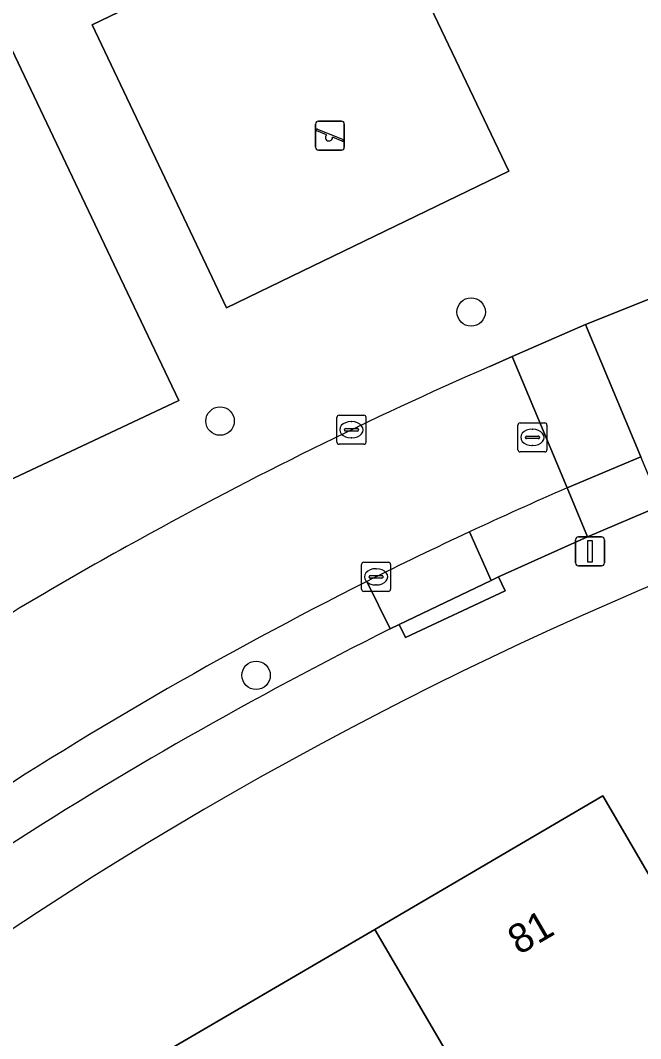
# Model space of a CAD drawing. Extents: x 160455 to 162082, y 388339 to 389736.
# Drawn here: x 161164.14 to 161185.47, y 388473.6 to 388508.63 of the extents above; entities that cross this region are included whole.
import ezdxf

# ---------------------------------------------------------------- set-up
doc = ezdxf.new("R2010")
doc.units = 0
for name, color, linetype in [('IMGEO_Boom', 7, 'Continuous'), ('IMGEO_Erf', 7, 'Continuous'), ('IMGEO_Groenvoorziening', 7, 'Continuous'), ('IMGEO_Kolk', 7, 'Continuous'), ('IMGEO_Lichtmast', 7, 'Continuous'), ('IMGEO_Pand', 7, 'Continuous'), ('IMGEO_Pand_nummerreeks', 7, 'Continuous'), ('IMGEO_Parkeervlak_open', 7, 'Continuous'), ('IMGEO_Rijbaan_lokaal_open', 7, 'Continuous'), ('IMGEO_Rioolput', 7, 'Continuous'), ('IMGEO_Speelvoorziening', 7, 'Continuous'), ('IMGEO_Terreindeel_halfverhard', 7, 'Continuous'), ('IMGEO_Terreindeel_zand', 7, 'Continuous'), ('IMGEO_Voetpad_open', 7, 'Continuous')]:
    doc.layers.add(name, color=color, linetype=linetype)

msp = doc.modelspace()

# ---------------------------------------------------------------- linework, layer by layer
at = {"layer": 'IMGEO_Boom'}
for centre in [(161179.642, 388498.593), (161171.007, 388494.842), (161172.246, 388486.095)]:
    msp.add_circle(centre, 0.489, dxfattribs=at)
at = {"layer": 'IMGEO_Erf'}
msp.add_lwpolyline([(161174.204, 388455.777), (161172.335, 388458.184), (161174.603, 388459.51), (161172.037, 388463.9), (161171.31, 388465.143), (161172.518, 388465.849), (161168.475, 388472.765), (161176.326, 388477.357), (161184.174, 388481.946), (161186.698, 388477.63), (161188.22, 388475.04), (161189.429, 388475.746), (161191.953, 388471.43), (161194.249, 388467.503), (161189.895, 388464.953), (161187.195, 388469.571), (161182.49, 388466.82), (161177.786, 388464.069), (161180.486, 388459.451)], close=True, dxfattribs=at)
msp.add_arc((161238.162, 388365.537), 134.266, 96.39138, 127.00008, dxfattribs=at)
at = {"layer": 'IMGEO_Groenvoorziening'}
msp.add_lwpolyline([(161180.938, 388503.439), (161173.832, 388500), (161171.23, 388498.741), (161170.631, 388500), (161166.605, 388508.47), (161176.307, 388513.153)], close=True, dxfattribs=at)
for points in [[(161147.709, 388506.645), (161153.424, 388503.876), (161163.381, 388508.57), (161167.471, 388500), (161169.592, 388495.555), (161157.084, 388489.672), (161152.131, 388500), (161150.693, 388502.998), (161146.879, 388504.807)], [(161180.284, 388496.721), (161181.055, 388497.068), (161183.578, 388498.163), (161188.178, 388500)]]:
    msp.add_lwpolyline(points, dxfattribs=at)
for centre, radius, start, end in [((161237.676, 388365.341), 143.369, 113.5977, 118.97201), ((161230.477, 388377.265), 129.451, 118.74061, 122.28976)]:
    msp.add_arc(centre, radius, start, end, dxfattribs=at)
at = {"layer": 'IMGEO_Kolk'}
for p, q in [((161175.1, 388495.043), (161175.952, 388495.043)), ((161175.025, 388494.117), (161175.025, 388494.969)), ((161175.513, 388494.823), (161175.538, 388494.823)), ((161176.026, 388494.969), (161176.026, 388494.117)), ((161175.284, 388494.537), (161175.284, 388494.549)), ((161175.722, 388494.5), (161175.324, 388494.5)), ((161175.327, 388494.586), (161175.725, 388494.586)), ((161175.768, 388494.549), (161175.768, 388494.537)), ((161175.952, 388494.043), (161175.1, 388494.043)), ((161175.536, 388494.263), (161175.511, 388494.263)), ((161175.871, 388489.057), (161175.871, 388489.909)), ((161175.946, 388489.983), (161176.798, 388489.983)), ((161176.872, 388489.909), (161176.872, 388489.057)), ((161176.13, 388489.477), (161176.13, 388489.489)), ((161176.568, 388489.44), (161176.17, 388489.44)), ((161176.173, 388489.526), (161176.571, 388489.526)), ((161176.359, 388489.763), (161176.384, 388489.763)), ((161176.614, 388489.489), (161176.614, 388489.477)), ((161176.382, 388489.203), (161176.357, 388489.203)), ((161176.798, 388488.983), (161175.946, 388488.983))]:
    msp.add_line(p, q, dxfattribs=at)
for points in [[(161175.1, 388495.043), (161175.952, 388495.043)], [(161175.025, 388494.117), (161175.025, 388494.969)], [(161176.026, 388494.969), (161176.026, 388494.117)], [(161175.952, 388494.043), (161175.1, 388494.043)], [(161175.871, 388489.057), (161175.871, 388489.909)], [(161175.946, 388489.983), (161176.798, 388489.983)], [(161176.872, 388489.909), (161176.872, 388489.057)], [(161176.798, 388488.983), (161175.946, 388488.983)]]:
    msp.add_lwpolyline(points, dxfattribs=at)
for centre, radius, start, end in [((161175.102, 388494.967), 0.0765, 91.552, 178.448), ((161175.102, 388494.967), 0.0765, 91.552, 178.448), ((161175.95, 388494.967), 0.0765, 1.552, 88.448), ((161175.95, 388494.967), 0.0765, 1.552, 88.448), ((161175.324, 388494.546), 0.0403, 85.8775, 175.7526), ((161175.321, 388494.536), 0.0366, 178.938, 274.7102), ((161175.725, 388494.543), 0.043, 264.8664, 352.4533), ((161175.729, 388494.548), 0.0386, 1.7309, 96.639), ((161175.102, 388494.119), 0.0765, 181.552, 268.448), ((161175.102, 388494.119), 0.0765, 181.552, 268.448), ((161175.95, 388494.119), 0.0765, 271.552, 358.448), ((161175.95, 388494.119), 0.0765, 271.552, 358.448), ((161175.948, 388489.907), 0.0765, 91.552, 178.448), ((161175.948, 388489.907), 0.0765, 91.552, 178.448), ((161176.796, 388489.907), 0.0765, 1.552, 88.448), ((161176.796, 388489.907), 0.0765, 1.552, 88.448), ((161176.17, 388489.486), 0.0403, 85.8775, 175.7526), ((161176.167, 388489.476), 0.0366, 178.938, 274.7102), ((161176.571, 388489.483), 0.043, 264.8664, 352.4533), ((161176.575, 388489.488), 0.0386, 1.7309, 96.639), ((161175.948, 388489.059), 0.0765, 181.552, 268.448), ((161175.948, 388489.059), 0.0765, 181.552, 268.448), ((161176.796, 388489.059), 0.0765, 271.552, 358.448), ((161176.796, 388489.059), 0.0765, 271.552, 358.448)]:
    msp.add_arc(centre, radius, start, end, dxfattribs=at)
for centre, major_axis, ratio, start_param, end_param in [((161175.512, 388494.543), (-0.387, 0.002), 0.722429, 4.712389, 7.853982), ((161175.537, 388494.543), (-0.39, 0.002), 0.717154, 1.570796, 4.712389), ((161176.358, 388489.483), (-0.387, 0.002), 0.722429, 4.712389, 7.853982), ((161176.383, 388489.483), (-0.39, 0.002), 0.717154, 1.570796, 4.712389)]:
    msp.add_ellipse(centre, major_axis=major_axis, ratio=ratio, start_param=start_param, end_param=end_param, dxfattribs=at)
at = {"layer": 'IMGEO_Lichtmast'}
for p, q in [((161183.334, 388490.861), (161184.124, 388490.861)), ((161184.124, 388490.861), (161183.334, 388490.861)), ((161183.234, 388489.961), (161183.234, 388490.761)), ((161183.234, 388490.761), (161183.234, 388489.961)), ((161184.224, 388490.761), (161184.224, 388489.961)), ((161184.224, 388489.961), (161184.224, 388490.761)), ((161184.124, 388489.861), (161183.334, 388489.861)), ((161183.334, 388489.861), (161184.124, 388489.861))]:
    msp.add_line(p, q, dxfattribs=at)
msp.add_lwpolyline([(161183.654, 388490.736), (161183.804, 388490.736), (161183.804, 388489.986), (161183.654, 388489.986), (161183.654, 388490.736)], dxfattribs=at)
for centre, start, end in [((161183.334, 388490.761), 90, 180), ((161183.334, 388490.761), 90, 180), ((161184.124, 388490.761), 0, 90), ((161184.124, 388490.761), 360, 90), ((161183.334, 388489.961), 180, 270), ((161183.334, 388489.961), 180, 270), ((161184.124, 388489.961), 270, 0), ((161184.124, 388489.961), 270, 0)]:
    msp.add_arc(centre, 0.1, start, end, dxfattribs=at)
at = {"layer": 'IMGEO_Pand'}
for points in [[(161182.49, 388466.82), (161187.195, 388469.571), (161189.895, 388464.953), (161194.249, 388467.503), (161191.953, 388471.43), (161189.429, 388475.746), (161188.22, 388475.04), (161186.698, 388477.63), (161184.174, 388481.946), (161176.326, 388477.357)], [(161182.49, 388466.82), (161176.326, 388477.357), (161168.475, 388472.765), (161172.518, 388465.849), (161171.31, 388465.143), (161172.037, 388463.9), (161174.603, 388459.51), (161172.335, 388458.184), (161174.204, 388455.777), (161180.486, 388459.451), (161177.786, 388464.069)]]:
    msp.add_lwpolyline(points, close=True, dxfattribs=at)
at = {"layer": 'IMGEO_Parkeervlak_open'}
msp.add_lwpolyline([(161182.946, 388492.544), (161183.649, 388490.863), (161186.18, 388491.936), (161185.479, 388493.614)], close=True, dxfattribs=at)
for points in [[(161179.59, 388491.033), (161180.329, 388489.363), (161180.588, 388489.487), (161183.649, 388490.863), (161182.946, 388492.544)], [(161176.057, 388489.324), (161176.861, 388487.692), (161177.17, 388487.846), (161180.329, 388489.363), (161179.59, 388491.033)], [(161176.861, 388487.692), (161176.057, 388489.324)]]:
    msp.add_lwpolyline(points, dxfattribs=at)
for centre, radius, start, end in [((161236.705, 388368.661), 135.045, 113.45832, 115.01989), ((161239.252, 388363.187), 141.082, 115.01725, 116.61116), ((161237.889, 388366.08), 137.885, 116.64308, 123.54689), ((161240.331, 388360.62), 142.042, 116.5413, 122.89611)]:
    msp.add_arc(centre, radius, start, end, dxfattribs=at)
at = {"layer": 'IMGEO_Rijbaan_lokaal_open'}
for points in [[(161188.178, 388500), (161183.578, 388498.163), (161185.479, 388493.614)], [(161182.946, 388492.544), (161181.055, 388497.068), (161180.284, 388496.721)]]:
    msp.add_lwpolyline(points, dxfattribs=at)
msp.add_lwpolyline([(161181.055, 388497.068), (161182.946, 388492.544), (161185.479, 388493.614), (161183.578, 388498.163)], close=True, dxfattribs=at)
for centre, radius, start, end in [((161237.676, 388365.341), 143.369, 113.5977, 118.97201), ((161236.705, 388368.661), 135.045, 113.45832, 115.01989), ((161239.252, 388363.187), 141.082, 115.01725, 116.61116), ((161230.477, 388377.265), 129.451, 118.74061, 122.28976), ((161237.889, 388366.08), 137.885, 116.64308, 123.54689)]:
    msp.add_arc(centre, radius, start, end, dxfattribs=at)
at = {"layer": 'IMGEO_Rioolput'}
for p, q in [((161181.25, 388493.855), (161181.25, 388494.707)), ((161181.325, 388494.781), (161182.177, 388494.781)), ((161182.251, 388494.707), (161182.251, 388493.855)), ((161181.552, 388494.324), (161181.95, 388494.324)), ((161181.738, 388494.561), (161181.763, 388494.561)), ((161181.509, 388494.275), (161181.509, 388494.287)), ((161181.947, 388494.238), (161181.549, 388494.238)), ((161181.761, 388494.001), (161181.736, 388494.001)), ((161181.993, 388494.287), (161181.993, 388494.275)), ((161182.177, 388493.781), (161181.325, 388493.781))]:
    msp.add_line(p, q, dxfattribs=at)
for points in [[(161181.25, 388493.855), (161181.25, 388494.707)], [(161181.325, 388494.781), (161182.177, 388494.781)], [(161182.251, 388494.707), (161182.251, 388493.855)], [(161182.177, 388493.781), (161181.325, 388493.781)]]:
    msp.add_lwpolyline(points, dxfattribs=at)
for centre, radius, start, end in [((161181.327, 388494.705), 0.0765, 91.552, 178.448), ((161181.327, 388494.705), 0.0765, 91.552, 178.448), ((161182.175, 388494.705), 0.0765, 1.552, 88.448), ((161182.175, 388494.705), 0.0765, 1.552, 88.448), ((161181.549, 388494.284), 0.0403, 85.8775, 175.7526), ((161181.954, 388494.286), 0.0386, 1.7309, 96.639), ((161181.546, 388494.274), 0.0366, 178.938, 274.7102), ((161181.95, 388494.281), 0.043, 264.8664, 352.4533), ((161181.327, 388493.857), 0.0765, 181.552, 268.448), ((161181.327, 388493.857), 0.0765, 181.552, 268.448), ((161182.175, 388493.857), 0.0765, 271.552, 358.448), ((161182.175, 388493.857), 0.0765, 271.552, 358.448)]:
    msp.add_arc(centre, radius, start, end, dxfattribs=at)
for centre, major_axis, ratio, start_param, end_param in [((161181.737, 388494.281), (-0.387, 0.002), 0.722429, 4.712389, 7.853982), ((161181.762, 388494.281), (-0.39, 0.002), 0.717154, 1.570796, 4.712389)]:
    msp.add_ellipse(centre, major_axis=major_axis, ratio=ratio, start_param=start_param, end_param=end_param, dxfattribs=at)
at = {"layer": 'IMGEO_Speelvoorziening'}
for p, q in [((161174.29, 388504.261), (161174.29, 388505.061)), ((161174.29, 388505.061), (161174.29, 388504.261)), ((161174.359, 388504.886), (161175.235, 388504.533)), ((161174.39, 388505.161), (161175.18, 388505.161)), ((161175.18, 388505.161), (161174.39, 388505.161)), ((161175.28, 388505.061), (161175.28, 388504.261)), ((161175.28, 388504.261), (161175.28, 388505.061)), ((161174.673, 388504.689), (161174.334, 388504.826)), ((161175.211, 388504.473), (161174.871, 388504.61)), ((161175.18, 388504.161), (161174.39, 388504.161)), ((161174.39, 388504.161), (161175.18, 388504.161))]:
    msp.add_line(p, q, dxfattribs=at)
for centre, radius, start, end in [((161174.39, 388505.061), 0.1, 90, 180), ((161174.39, 388505.061), 0.1, 90, 180), ((161174.347, 388504.856), 0.0327, 68.078, 248.078), ((161175.18, 388505.061), 0.1, 0, 90), ((161175.18, 388505.061), 0.1, 360, 90), ((161174.752, 388504.599), 0.12, 130.9928, 5.1632), ((161175.223, 388504.503), 0.0327, 248.078, 68.078), ((161174.39, 388504.261), 0.1, 180, 270), ((161174.39, 388504.261), 0.1, 180, 270), ((161175.18, 388504.261), 0.1, 270, 0), ((161175.18, 388504.261), 0.1, 270, 0)]:
    msp.add_arc(centre, radius, start, end, dxfattribs=at)
at = {"layer": 'IMGEO_Terreindeel_halfverhard'}
msp.add_lwpolyline([(161146.879, 388504.807), (161150.693, 388502.998), (161152.131, 388500), (161157.084, 388489.672), (161169.592, 388495.555), (161167.471, 388500), (161163.381, 388508.57), (161153.424, 388503.876), (161147.709, 388506.645)], dxfattribs=at)
at = {"layer": 'IMGEO_Terreindeel_zand'}
msp.add_lwpolyline([(161171.23, 388498.741), (161173.832, 388500), (161180.938, 388503.439), (161176.307, 388513.153), (161166.605, 388508.47), (161170.631, 388500)], close=True, dxfattribs=at)
at = {"layer": 'IMGEO_Voetpad_open'}
msp.add_lwpolyline([(161204.648, 388498.048), (161204.769, 388497.563), (161201.113, 388496.651), (161201.008, 388497.074), (161200.696, 388496.979), (161195.703, 388495.459), (161195.861, 388495.006), (161192.305, 388493.768), (161192.141, 388494.24), (161191.905, 388494.149), (161186.18, 388491.936), (161183.649, 388490.863), (161180.588, 388489.487), (161180.813, 388489.007), (161177.382, 388487.394), (161177.17, 388487.846), (161176.861, 388487.692)], dxfattribs=at)
msp.add_lwpolyline([(161180.813, 388489.007), (161180.588, 388489.487), (161180.329, 388489.363), (161177.17, 388487.846), (161177.382, 388487.394)], close=True, dxfattribs=at)
for centre, radius, start, end in [((161238.162, 388365.537), 134.266, 96.39138, 127.00008), ((161240.331, 388360.62), 142.042, 116.5413, 122.89611)]:
    msp.add_arc(centre, radius, start, end, dxfattribs=at)

# ---------------------------------------------------------------- texts
at = {"layer": 'IMGEO_Pand_nummerreeks'}
msp.add_text('81', height=1, rotation=30.3197, dxfattribs=at).set_placement((161181.289, 388476.459))

doc.saveas('drawing.dxf')
